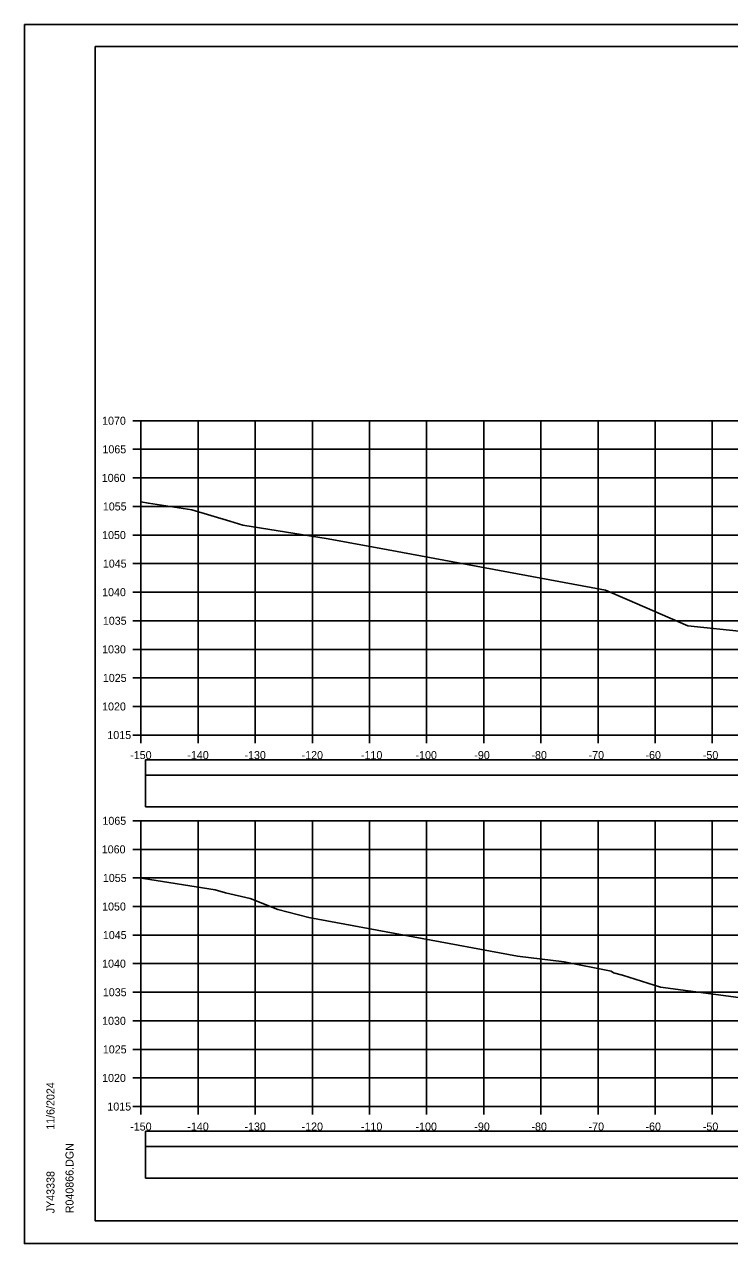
# Model space of a CAD drawing. Extents: x 1370565 to 1374448, y 301010 to 304637.
# Drawn here: x 1370564.6 to 1370688.1, y 301863.8 to 302077.2 of the extents above; entities that cross this region are included whole.
import ezdxf

# ---------------------------------------------------------------- set-up
doc = ezdxf.new("R2010")
doc.units = 0
for name, color, linetype in [('R_Axis', 7, 'Continuous'), ('R_Axis Annot', 7, 'Continuous'), ('R_Border', 7, 'Continuous'), ('R_Drive', 7, 'Continuous'), ('R_Exist Surface', 7, 'Continuous'), ('R_Grid', 7, 'Continuous'), ('R_No Plot', 7, 'Continuous')]:
    doc.layers.add(name, color=color, linetype=linetype)

msp = doc.modelspace()

# ---------------------------------------------------------------- linework, layer by layer
at = {"layer": 'R_Axis'}
for p, q in [((1370583.63, 302007.83), (1370585.03, 302007.83)), ((1370585.03, 301952.83), (1370585.03, 302007.83)), ((1370583.63, 302002.83), (1370585.03, 302002.83)), ((1370583.63, 301997.83), (1370585.03, 301997.83)), ((1370583.63, 301992.83), (1370585.03, 301992.83)), ((1370583.63, 301987.83), (1370585.03, 301987.83)), ((1370583.63, 301982.83), (1370585.03, 301982.83)), ((1370583.63, 301977.83), (1370585.03, 301977.83)), ((1370583.63, 301972.83), (1370585.03, 301972.83)), ((1370583.63, 301967.83), (1370585.03, 301967.83)), ((1370583.63, 301962.83), (1370585.03, 301962.83)), ((1370583.63, 301957.83), (1370585.03, 301957.83)), ((1370583.63, 301952.83), (1370585.03, 301952.83)), ((1370585.03, 301952.83), (1370885.03, 301952.83)), ((1370585.03, 301951.43), (1370585.03, 301952.83)), ((1370595.03, 301951.43), (1370595.03, 301952.83)), ((1370605.03, 301951.43), (1370605.03, 301952.83)), ((1370615.03, 301951.43), (1370615.03, 301952.83)), ((1370625.03, 301951.43), (1370625.03, 301952.83)), ((1370635.03, 301951.43), (1370635.03, 301952.83)), ((1370645.03, 301951.43), (1370645.03, 301952.83)), ((1370655.03, 301951.43), (1370655.03, 301952.83)), ((1370665.03, 301951.43), (1370665.03, 301952.83)), ((1370675.03, 301951.43), (1370675.03, 301952.83)), ((1370685.03, 301951.43), (1370685.03, 301952.83)), ((1370583.63, 301937.83), (1370585.03, 301937.83)), ((1370585.03, 301887.83), (1370585.03, 301937.83)), ((1370583.63, 301932.83), (1370585.03, 301932.83)), ((1370583.63, 301927.83), (1370585.03, 301927.83)), ((1370583.63, 301922.83), (1370585.03, 301922.83)), ((1370583.63, 301917.83), (1370585.03, 301917.83)), ((1370583.63, 301912.83), (1370585.03, 301912.83)), ((1370583.63, 301907.83), (1370585.03, 301907.83)), ((1370583.63, 301902.83), (1370585.03, 301902.83)), ((1370583.63, 301897.83), (1370585.03, 301897.83)), ((1370583.63, 301892.83), (1370585.03, 301892.83)), ((1370583.63, 301887.83), (1370585.03, 301887.83)), ((1370585.03, 301887.83), (1370885.03, 301887.83)), ((1370585.03, 301886.43), (1370585.03, 301887.83)), ((1370595.03, 301886.43), (1370595.03, 301887.83)), ((1370605.03, 301886.43), (1370605.03, 301887.83)), ((1370615.03, 301886.43), (1370615.03, 301887.83)), ((1370625.03, 301886.43), (1370625.03, 301887.83)), ((1370635.03, 301886.43), (1370635.03, 301887.83)), ((1370645.03, 301886.43), (1370645.03, 301887.83)), ((1370655.03, 301886.43), (1370655.03, 301887.83)), ((1370665.03, 301886.43), (1370665.03, 301887.83)), ((1370675.03, 301886.43), (1370675.03, 301887.83)), ((1370685.03, 301886.43), (1370685.03, 301887.83))]:
    msp.add_line(p, q, dxfattribs=at)
at = {"layer": 'R_Border'}
for p, q in [((1370577.03, 302073.29), (1370893.21, 302073.29)), ((1370577.03, 301867.83), (1370577.03, 302073.29)), ((1370577.03, 301867.83), (1370577.03, 301867.83)), ((1370893.21, 301867.83), (1370577.03, 301867.83))]:
    msp.add_line(p, q, dxfattribs=at)
at = {"layer": 'R_Drive'}
for points in [[(1370585.82, 301945.81), (1370884.24, 301945.81), (1370884.24, 301948.52), (1370585.82, 301948.52)], [(1370585.82, 301940.29), (1370884.24, 301940.29), (1370884.24, 301945.81), (1370585.82, 301945.81)], [(1370585.82, 301880.81), (1370884.24, 301880.81), (1370884.24, 301883.52), (1370585.82, 301883.52)], [(1370585.82, 301875.29), (1370884.24, 301875.29), (1370884.24, 301880.81), (1370585.82, 301880.81)]]:
    msp.add_lwpolyline(points, close=True, dxfattribs=at)
at = {"layer": 'R_Exist Surface'}
for points in [[(1370585.03, 301993.63), (1370586.33, 301993.4), (1370593.92, 301992.24), (1370600.56, 301990.28), (1370602.84, 301989.58), (1370617.78, 301987.19), (1370628.29, 301985.25), (1370666.36, 301978.2), (1370670.14, 301976.56), (1370680.76, 301971.94), (1370700.92, 301969.83)], [(1370585.03, 301927.82), (1370585.49, 301927.73), (1370598.01, 301925.75), (1370599.83, 301925.21), (1370604.12, 301924.25), (1370608.99, 301922.3), (1370614.41, 301920.92), (1370650.9, 301914.17), (1370659.12, 301913.14), (1370667.34, 301911.49), (1370667.71, 301911.24), (1370669.3, 301910.83), (1370675.96, 301908.74), (1370704.16, 301904.99)]]:
    msp.add_lwpolyline(points, dxfattribs=at)
at = {"layer": 'R_Grid'}
for p, q in [((1370585.03, 302007.83), (1370885.03, 302007.83)), ((1370585.03, 301952.83), (1370585.03, 302007.83)), ((1370595.03, 301952.83), (1370595.03, 302007.83)), ((1370605.03, 301952.83), (1370605.03, 302007.83)), ((1370615.03, 301952.83), (1370615.03, 302007.83)), ((1370625.03, 301952.83), (1370625.03, 302007.83)), ((1370635.03, 301952.83), (1370635.03, 302007.83)), ((1370645.03, 301952.83), (1370645.03, 302007.83)), ((1370655.03, 301952.83), (1370655.03, 302007.83)), ((1370665.03, 301952.83), (1370665.03, 302007.83)), ((1370675.03, 301952.83), (1370675.03, 302007.83)), ((1370685.03, 301952.83), (1370685.03, 302007.83)), ((1370585.03, 302002.83), (1370885.03, 302002.83)), ((1370585.03, 301997.83), (1370885.03, 301997.83)), ((1370585.03, 301992.83), (1370885.03, 301992.83)), ((1370585.03, 301987.83), (1370885.03, 301987.83)), ((1370585.03, 301982.83), (1370885.03, 301982.83)), ((1370585.03, 301977.83), (1370885.03, 301977.83)), ((1370585.03, 301972.83), (1370885.03, 301972.83)), ((1370585.03, 301967.83), (1370885.03, 301967.83)), ((1370585.03, 301962.83), (1370885.03, 301962.83)), ((1370585.03, 301957.83), (1370885.03, 301957.83)), ((1370585.03, 301952.83), (1370885.03, 301952.83)), ((1370585.03, 301937.83), (1370885.03, 301937.83)), ((1370585.03, 301887.83), (1370585.03, 301937.83)), ((1370595.03, 301887.83), (1370595.03, 301937.83)), ((1370605.03, 301887.83), (1370605.03, 301937.83)), ((1370615.03, 301887.83), (1370615.03, 301937.83)), ((1370625.03, 301887.83), (1370625.03, 301937.83)), ((1370635.03, 301887.83), (1370635.03, 301937.83)), ((1370645.03, 301887.83), (1370645.03, 301937.83)), ((1370655.03, 301887.83), (1370655.03, 301937.83)), ((1370665.03, 301887.83), (1370665.03, 301937.83)), ((1370675.03, 301887.83), (1370675.03, 301937.83)), ((1370685.03, 301887.83), (1370685.03, 301937.83)), ((1370585.03, 301932.83), (1370885.03, 301932.83)), ((1370585.03, 301927.83), (1370885.03, 301927.83)), ((1370585.03, 301922.83), (1370885.03, 301922.83)), ((1370585.03, 301917.83), (1370885.03, 301917.83)), ((1370585.03, 301912.83), (1370885.03, 301912.83)), ((1370585.03, 301907.83), (1370885.03, 301907.83)), ((1370585.03, 301902.83), (1370885.03, 301902.83)), ((1370585.03, 301897.83), (1370885.03, 301897.83)), ((1370585.03, 301892.83), (1370885.03, 301892.83)), ((1370585.03, 301887.83), (1370885.03, 301887.83))]:
    msp.add_line(p, q, dxfattribs=at)
at = {"layer": 'R_No Plot'}
for p, q in [((1370564.63, 302077.18), (1370897.96, 302077.18)), ((1370564.63, 301863.85), (1370897.96, 301863.85))]:
    msp.add_line(p, q, dxfattribs=at)
for points in [[(1370564.62, 302077.18), (1370897.96, 302077.18), (1370897.96, 301863.84), (1370564.62, 301863.84)], [(1370810.95, 302073.29), (1370830.57, 302073.29), (1370830.57, 302063.41), (1370846.68, 302063.41), (1370869.88, 302063.41), (1370869.88, 302030.74), (1370893.09, 302030.74), (1370893.21, 301867.83), (1370577.03, 301867.83), (1370577.03, 302073.29)]]:
    msp.add_lwpolyline(points, close=True, dxfattribs=at)

# ---------------------------------------------------------------- texts
at = {"layer": 'R_Axis Annot'}
for s, p in [('1070', (1370578.22, 302007.13)), ('1065', (1370578.28, 302002.13)), ('1060', (1370578.16, 301997.13)), ('1055', (1370578.35, 301992.13)), ('1050', (1370578.22, 301987.13)), ('1045', (1370578.35, 301982.13)), ('1040', (1370578.22, 301977.13)), ('1035', (1370578.35, 301972.13)), ('1030', (1370578.22, 301967.13)), ('1025', (1370578.35, 301962.13)), ('1020', (1370578.22, 301957.13)), ('1015', (1370579.14, 301952.13)), ('-150', (1370583.14, 301948.63)), ('-140', (1370593.14, 301948.63)), ('-130', (1370603.14, 301948.63)), ('-120', (1370613.14, 301948.63)), ('-110', (1370623.53, 301948.63)), ('-100', (1370633.08, 301948.63)), ('-90', (1370643.37, 301948.63)), ('-80', (1370653.37, 301948.63)), ('-70', (1370663.37, 301948.63)), ('-60', (1370673.33, 301948.63)), ('-50', (1370683.37, 301948.63)), ('1065', (1370578.28, 301937.13)), ('1060', (1370578.16, 301932.13)), ('1055', (1370578.35, 301927.13)), ('1050', (1370578.22, 301922.13)), ('1045', (1370578.35, 301917.13)), ('1040', (1370578.22, 301912.13)), ('1035', (1370578.35, 301907.13)), ('1030', (1370578.22, 301902.13)), ('1025', (1370578.35, 301897.13)), ('1020', (1370578.22, 301892.13)), ('1015', (1370579.14, 301887.13)), ('-150', (1370583.14, 301883.63)), ('-140', (1370593.14, 301883.63)), ('-130', (1370603.14, 301883.63)), ('-120', (1370613.14, 301883.63)), ('-110', (1370623.53, 301883.63)), ('-100', (1370633.08, 301883.63)), ('-90', (1370643.37, 301883.63)), ('-80', (1370653.37, 301883.63)), ('-70', (1370663.37, 301883.63)), ('-60', (1370673.33, 301883.63)), ('-50', (1370683.37, 301883.63))]:
    msp.add_text(s, height=1.4, dxfattribs=at).set_placement(p)
at = {"layer": 'R_Border'}
for s, p in [('11/6/2024', (1370569.89, 301883.76)), ('R040866.DGN', (1370573.22, 301869.15)), ('JY43338', (1370569.89, 301869.15))]:
    msp.add_text(s, height=1.4, rotation=90, dxfattribs=at).set_placement(p)

doc.saveas('drawing.dxf')
